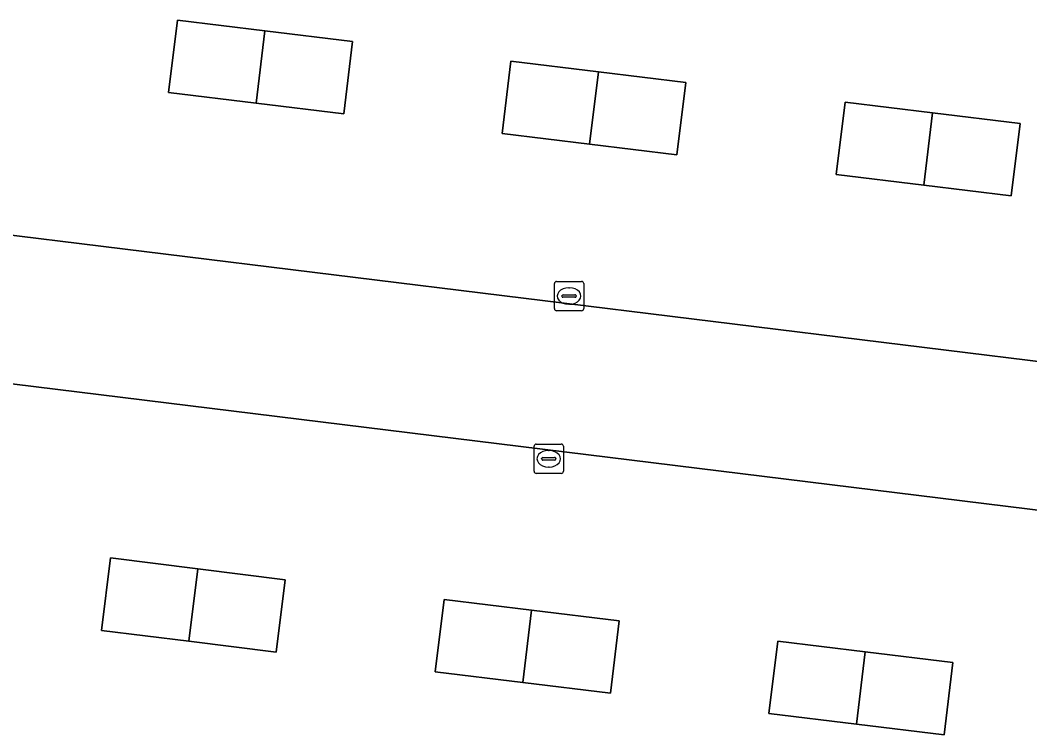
# Model space of a CAD drawing. Extents: x 161692 to 162379, y 380760 to 381678.
# Drawn here: x 162171.53 to 162205.86, y 381477.35 to 381501.66 of the extents above; entities that cross this region are included whole.
import ezdxf

# ---------------------------------------------------------------- set-up
doc = ezdxf.new("R2010")
doc.units = 0
for name, color, linetype in [('IMGEO_Erf', 7, 'Continuous'), ('IMGEO_Kolk', 7, 'Continuous'), ('IMGEO_Pand', 7, 'Continuous'), ('IMGEO_Voetpad_open', 7, 'Continuous')]:
    doc.layers.add(name, color=color, linetype=linetype)

msp = doc.modelspace()

# ---------------------------------------------------------------- linework, layer by layer
at = {"layer": 'IMGEO_Erf'}
for points in [[(162182.527, 381498.474), (162179.55, 381498.835), (162176.575, 381499.196), (162176.873, 381501.658), (162179.849, 381501.297), (162182.825, 381500.936)], [(162193.86, 381497.076), (162190.889, 381497.438), (162187.917, 381497.8), (162188.216, 381500.261), (162191.188, 381499.9), (162194.159, 381499.538)], [(162199.278, 381496.412), (162199.578, 381498.874), (162202.552, 381498.511), (162205.527, 381498.148), (162205.226, 381495.686), (162202.253, 381496.049)], [(162240.238, 381485.857), (162239.644, 381480.865), (162162.216, 381490.404), (162162.835, 381495.381)], [(162180.235, 381480.163), (162177.262, 381480.534), (162174.289, 381480.905), (162174.596, 381483.366), (162177.563, 381482.996), (162180.542, 381482.624)], [(162191.898, 381481.225), (162191.594, 381478.763), (162188.616, 381479.13), (162185.638, 381479.497), (162185.942, 381481.959), (162188.918, 381481.592)], [(162203.243, 381479.814), (162202.942, 381477.352), (162199.963, 381477.716), (162196.984, 381478.08), (162197.285, 381480.542), (162200.264, 381480.178)]]:
    msp.add_lwpolyline(points, close=True, dxfattribs=at)
at = {"layer": 'IMGEO_Kolk'}
for p, q in [((162189.69, 381491.849), (162189.69, 381492.701)), ((162189.765, 381492.775), (162190.617, 381492.775)), ((162190.178, 381492.555), (162190.203, 381492.555)), ((162190.691, 381492.701), (162190.691, 381491.849)), ((162189.949, 381492.269), (162189.949, 381492.281)), ((162190.387, 381492.232), (162189.989, 381492.232)), ((162189.992, 381492.318), (162190.39, 381492.318)), ((162190.433, 381492.281), (162190.433, 381492.269)), ((162190.201, 381491.995), (162190.176, 381491.995)), ((162190.617, 381491.775), (162189.765, 381491.775)), ((162189, 381486.314), (162189, 381487.166)), ((162189.075, 381487.24), (162189.927, 381487.24)), ((162190.001, 381487.166), (162190.001, 381486.314)), ((162189.259, 381486.734), (162189.259, 381486.746)), ((162189.697, 381486.697), (162189.299, 381486.697)), ((162189.302, 381486.783), (162189.7, 381486.783)), ((162189.488, 381487.02), (162189.513, 381487.02)), ((162189.743, 381486.746), (162189.743, 381486.734)), ((162189.511, 381486.46), (162189.486, 381486.46)), ((162189.927, 381486.24), (162189.075, 381486.24))]:
    msp.add_line(p, q, dxfattribs=at)
for points in [[(162189.69, 381491.849), (162189.69, 381492.701)], [(162189.765, 381492.775), (162190.617, 381492.775)], [(162190.691, 381492.701), (162190.691, 381491.849)], [(162190.617, 381491.775), (162189.765, 381491.775)], [(162189, 381486.314), (162189, 381487.166)], [(162189.075, 381487.24), (162189.927, 381487.24)], [(162190.001, 381487.166), (162190.001, 381486.314)], [(162189.927, 381486.24), (162189.075, 381486.24)]]:
    msp.add_lwpolyline(points, dxfattribs=at)
for centre, radius, start, end in [((162189.767, 381492.699), 0.0765, 91.552, 178.448), ((162189.767, 381492.699), 0.0765, 91.552, 178.448), ((162190.615, 381492.699), 0.0765, 1.552, 88.448), ((162190.615, 381492.699), 0.0765, 1.552, 88.448), ((162189.989, 381492.278), 0.0403, 85.8775, 175.7526), ((162189.986, 381492.268), 0.0366, 178.938, 274.7102), ((162190.39, 381492.275), 0.043, 264.8664, 352.4533), ((162190.394, 381492.28), 0.0386, 1.7309, 96.639), ((162189.767, 381491.851), 0.0765, 181.552, 268.448), ((162189.767, 381491.851), 0.0765, 181.552, 268.448), ((162190.615, 381491.851), 0.0765, 271.552, 358.448), ((162190.615, 381491.851), 0.0765, 271.552, 358.448), ((162189.077, 381487.164), 0.0765, 91.552, 178.448), ((162189.077, 381487.164), 0.0765, 91.552, 178.448), ((162189.925, 381487.164), 0.0765, 1.552, 88.448), ((162189.925, 381487.164), 0.0765, 1.552, 88.448), ((162189.299, 381486.743), 0.0403, 85.8775, 175.7526), ((162189.296, 381486.733), 0.0366, 178.938, 274.7102), ((162189.7, 381486.74), 0.043, 264.8664, 352.4533), ((162189.704, 381486.745), 0.0386, 1.7309, 96.639), ((162189.077, 381486.316), 0.0765, 181.552, 268.448), ((162189.077, 381486.316), 0.0765, 181.552, 268.448), ((162189.925, 381486.316), 0.0765, 271.552, 358.448), ((162189.925, 381486.316), 0.0765, 271.552, 358.448)]:
    msp.add_arc(centre, radius, start, end, dxfattribs=at)
for centre, major_axis, ratio, start_param, end_param in [((162190.177, 381492.275), (-0.387, 0.002), 0.722429, 4.712389, 7.853982), ((162190.202, 381492.275), (-0.39, 0.002), 0.717154, 1.570796, 4.712389), ((162189.487, 381486.74), (-0.387, 0.002), 0.722429, 4.712389, 7.853982), ((162189.512, 381486.74), (-0.39, 0.002), 0.717154, 1.570796, 4.712389)]:
    msp.add_ellipse(centre, major_axis=major_axis, ratio=ratio, start_param=start_param, end_param=end_param, dxfattribs=at)
at = {"layer": 'IMGEO_Pand'}
for points in [[(162179.849, 381501.297), (162176.873, 381501.658), (162176.575, 381499.196), (162179.55, 381498.835)], [(162179.849, 381501.297), (162179.55, 381498.835), (162182.527, 381498.474), (162182.825, 381500.936)], [(162191.188, 381499.9), (162188.216, 381500.261), (162187.917, 381497.8), (162190.889, 381497.438)], [(162191.188, 381499.9), (162190.889, 381497.438), (162193.86, 381497.076), (162194.159, 381499.538)], [(162202.552, 381498.511), (162199.578, 381498.874), (162199.278, 381496.412), (162202.253, 381496.049)], [(162202.552, 381498.511), (162202.253, 381496.049), (162205.226, 381495.686), (162205.527, 381498.148)], [(162177.563, 381482.996), (162174.596, 381483.366), (162174.289, 381480.905), (162177.262, 381480.534)], [(162177.563, 381482.996), (162177.262, 381480.534), (162180.235, 381480.163), (162180.542, 381482.624)], [(162188.918, 381481.592), (162185.942, 381481.959), (162185.638, 381479.497), (162188.616, 381479.13)], [(162188.918, 381481.592), (162188.616, 381479.13), (162191.594, 381478.763), (162191.898, 381481.225)], [(162200.264, 381480.178), (162197.285, 381480.542), (162196.984, 381478.08), (162199.963, 381477.716)], [(162200.264, 381480.178), (162199.963, 381477.716), (162202.942, 381477.352), (162203.243, 381479.814)]]:
    msp.add_lwpolyline(points, close=True, dxfattribs=at)
at = {"layer": 'IMGEO_Voetpad_open'}
msp.add_lwpolyline([(162240.238, 381485.857), (162162.835, 381495.381), (162162.216, 381490.404), (162239.644, 381480.865)], close=True, dxfattribs=at)

doc.saveas('drawing.dxf')
